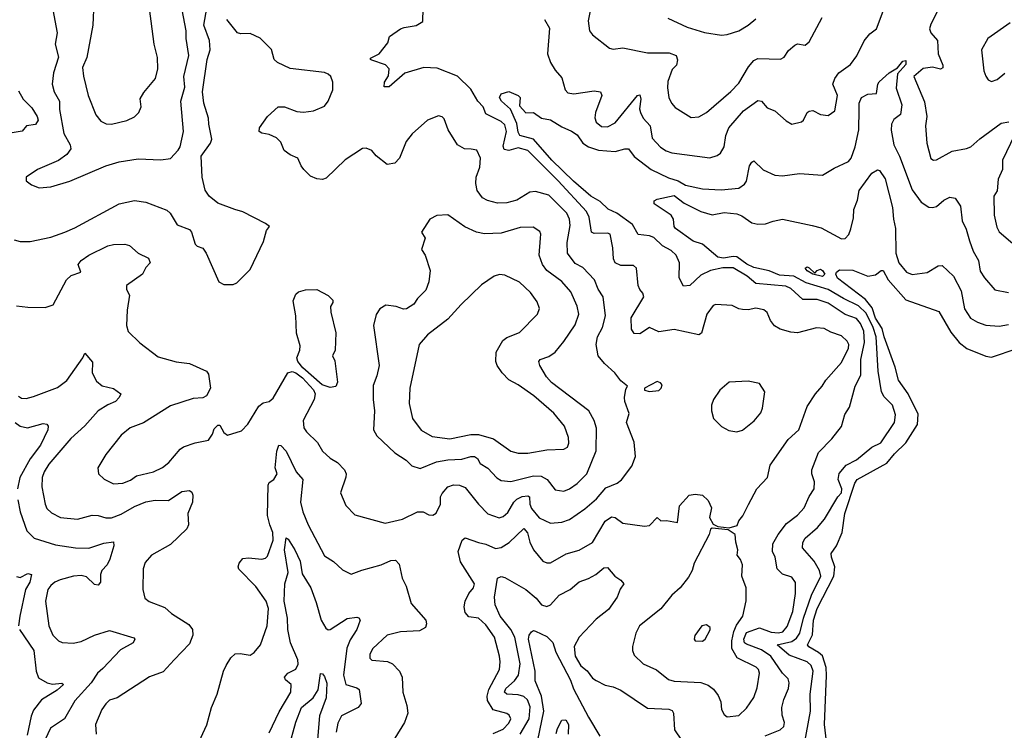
# Model space of a CAD drawing. Extents: x 1678431 to 1860718, y 384618 to 522882.
# Tile 311 of 473: x 1763052 to 1768232, y 492895 to 496634. Entities that reach past the tile are written whole.
import ezdxf

# ---------------------------------------------------------------- set-up
doc = ezdxf.new("R2010")
doc.units = 0

msp = doc.modelspace()

# ---------------------------------------------------------------- linework, layer by layer
at = {"layer": '0CON10XD'}
for points in [[(1763442.2, 496725), (1763436.7, 496605), (1763404.5, 496435), (1763382.2, 496382.2), (1763387.1, 496337.1), (1763411.8, 496235), (1763452.6, 496132.6), (1763479.1, 496099.1), (1763506.4, 496086.4), (1763534.6, 496084.6), (1763615, 496103.5), (1763655, 496122.9), (1763677.8, 496145), (1763691.5, 496175), (1763685, 496218), (1763705, 496251.2), (1763765.5, 496324.5), (1763778.1, 496375), (1763776.5, 496435), (1763758.5, 496505), (1763724.6, 496775)], [(1763023.3, 495475), (1763055, 495466.5), (1763106.8, 495466.8), (1763215, 495490), (1763288.8, 495515), (1763342, 495538), (1763575, 495665.4), (1763655, 495681.8), (1763715, 495673.5), (1763825, 495631.9), (1763842.9, 495615), (1763880, 495555), (1763945, 495530), (1763955.5, 495515), (1763975, 495452.5), (1763985, 495442.5), (1764015, 495431.2), (1764032, 495405), (1764100, 495255), (1764125, 495240), (1764175, 495241.2), (1764195, 495250), (1764265, 495320), (1764335, 495466.2), (1764350, 495525), (1764366.7, 495545), (1764345, 495562), (1764225, 495623.1), (1764183.3, 495635), (1764095, 495667.8), (1764049.4, 495705), (1764027.3, 495737.3), (1764012.1, 495805), (1764006.5, 495915), (1764055.7, 495985), (1764063.3, 496005), (1764046.2, 496085), (1764045.4, 496115), (1764020, 496195), (1764013.2, 496255), (1764038.6, 496425), (1764054.1, 496475), (1764050.7, 496525), (1764021.2, 496605), (1764040.8, 496725)], [(1765627, 493883), (1765705, 493955.7), (1765723.6, 493933.6), (1765735.3, 493885), (1765755, 493844.4), (1765804.6, 493784.6), (1765825, 493775.7), (1765845, 493775.7), (1765926.9, 493823.1), (1765995, 493842.9), (1766065, 493883.1), (1766132.9, 493995), (1766165, 494018.2), (1766185, 494014.5), (1766225, 493984.4), (1766339.5, 493969.5), (1766365, 493973.1), (1766405, 494013.8), (1766425, 493996.2), (1766455, 493998.6), (1766512.5, 493987.5), (1766523.3, 494075), (1766575, 494132.5), (1766605, 494137.5), (1766645, 494132.5), (1766673.6, 494103.6), (1766691.2, 494065), (1766681.2, 494015), (1766700, 493980), (1766725, 493967.5), (1766785, 493960), (1766826.9, 493973.1), (1766835, 493997.5), (1766857, 494023), (1766887.1, 494082.9), (1766930, 494165), (1766985.8, 494225), (1767000.3, 494289.7), (1767095.3, 494424.7), (1767150.5, 494475), (1767195, 494598), (1767238.2, 494665), (1767274.5, 494705), (1767292.6, 494737.4), (1767375, 494830), (1767412, 494905), (1767413.9, 494923.9), (1767405, 494942.9), (1767375, 494970), (1767319.7, 494989.7), (1767285, 495009.4), (1767245, 495012.2), (1767145, 494986.4), (1767109.5, 494989.5), (1767052.5, 495005), (1767022.7, 495022.7), (1767001.9, 495051.9), (1766985, 495093.8), (1766967.6, 495107.6), (1766925, 495116.5), (1766885, 495107.3), (1766855, 495108.2), (1766835, 495111.9), (1766800.3, 495130.3), (1766715, 495135.5), (1766700.7, 495129.3), (1766668, 495085), (1766638.8, 494985), (1766625, 494976.2), (1766494.4, 495004.4), (1766415, 494991.3), (1766365, 495014), (1766315, 494981.1), (1766285, 494982.9), (1766270.4, 495005), (1766269.3, 495065), (1766335.9, 495175.9), (1766331.2, 495195), (1766314.2, 495214.2), (1766306, 495235), (1766296.8, 495326.8), (1766281.2, 495341.2), (1766215, 495340.7), (1766184.6, 495355), (1766175.3, 495375), (1766173.3, 495433.3), (1766158.9, 495505), (1766145, 495511.2), (1766075, 495508.6), (1766060, 495515), (1766047.2, 495595), (1766034.2, 495625), (1765885, 495786.5), (1765724.8, 495944.8), (1765675, 495959.3), (1765625, 495945.5), (1765600.4, 495950.4), (1765595, 495967.5), (1765613.9, 496045), (1765605, 496080), (1765585, 496098.6), (1765505, 496138.5), (1765490, 496175), (1765461.9, 496205), (1765425, 496268.6), (1765355, 496337.2), (1765248, 496378), (1765178, 496382), (1765078.3, 496351.7), (1764995, 496280.8), (1764970, 496280), (1764972, 496305), (1764992.3, 496337.7), (1764996.2, 496375), (1764975.7, 496395.7), (1764905, 496421.2), (1764897.5, 496425), (1764898.3, 496431.7), (1764942.5, 496455), (1764988.3, 496511.7), (1764997.5, 496545), (1765055, 496586.2), (1765075, 496593.3), (1765137, 496603), (1765172.5, 496625), (1765177, 496763)], [(1765813.1, 496635), (1765838.7, 496588.7), (1765829.3, 496455), (1765845, 496409.2), (1765868.5, 496368.5), (1765905, 496328), (1765922.5, 496265), (1765935, 496249.6), (1765966.8, 496243.2), (1766075, 496260.4), (1766107.5, 496255), (1766114.3, 496235), (1766081.5, 496145), (1766077.4, 496117.4), (1766085.6, 496095), (1766112.4, 496072.4), (1766145, 496070.5), (1766185, 496091.5), (1766302.7, 496235), (1766315, 496238.1), (1766320.7, 496215), (1766312.1, 496165), (1766317.3, 496145), (1766332.2, 496115), (1766368.9, 496075), (1766380.2, 496010.2), (1766423.8, 495963.8), (1766453.2, 495943.2), (1766483.4, 495933.4), (1766682.4, 495907.6), (1766720.7, 495919.3), (1766738.3, 495931.7), (1766758.6, 495965), (1766767.7, 496025), (1766783.1, 496065), (1766860.4, 496155), (1766935, 496207.8), (1766955, 496205.7), (1766985, 496170.6), (1767024.4, 496154.4), (1767085, 496102), (1767115, 496084), (1767165, 496095.8), (1767175.6, 496105), (1767194.6, 496145.4), (1767205, 496152.9), (1767225.7, 496155.7), (1767265, 496134.4), (1767305, 496128.9), (1767341.4, 496155), (1767354.5, 496235), (1767330.4, 496295), (1767340, 496325), (1767361.5, 496355), (1767422.7, 496397.3), (1767456.9, 496443.1), (1767495, 496522.9), (1767525, 496558.6), (1767559.4, 496585), (1767616.2, 496735)], [(1767902.9, 496725), (1767845, 496610.8), (1767838.2, 496585), (1767846.5, 496565), (1767880, 496525), (1767884.1, 496455), (1767908.9, 496395), (1767909.4, 496380.6), (1767896.4, 496373.6), (1767855, 496383.8), (1767805, 496377.3), (1767756.7, 496335), (1767812.2, 496202.2), (1767825.5, 496125), (1767817.8, 496075), (1767824.3, 495984.3), (1767845, 495903.3), (1767860, 495895), (1767875, 495896.2), (1767957.9, 495942.1), (1768033.1, 495956.9), (1768055.6, 495965), (1768102.7, 496007.3), (1768215, 496089.4), (1768256.1, 496096.1)], [(1763226.9, 496685), (1763248.5, 496565), (1763237.9, 496505), (1763256.7, 496436.7), (1763228.8, 496355), (1763223.1, 496295), (1763233.9, 496255), (1763260.3, 496205), (1763261.9, 496161.9), (1763283.5, 496035), (1763316.5, 495975), (1763320, 495955), (1763300, 495925), (1763255, 495892.7), (1763144.7, 495845.3), (1763085, 495806), (1763085.9, 495785.9), (1763113.3, 495765), (1763155, 495750), (1763215, 495754.2), (1763315, 495784.2), (1763504.1, 495864.1), (1763575, 495885.5), (1763675, 495901.5), (1763794.2, 495895.8), (1763845, 495903.8), (1763885, 495947.5), (1763895.3, 495965), (1763913.1, 496045), (1763900, 496205), (1763920.5, 496279.5), (1763916.1, 496335), (1763941.7, 496445), (1763927.5, 496535), (1763928.1, 496575), (1763907.1, 496685)], [(1766055, 496690), (1766042.4, 496627.6), (1766050, 496575), (1766065.5, 496555), (1766155, 496484.2), (1766175, 496478.6), (1766225, 496485.4), (1766355, 496459.5), (1766469.8, 496459.8), (1766505.7, 496445), (1766513.2, 496423.2), (1766508.1, 496395), (1766485, 496372.5), (1766461.1, 496308.9), (1766459.5, 496275), (1766467.8, 496225), (1766481.5, 496195), (1766501.1, 496171.1), (1766585, 496120), (1766625, 496123.5), (1766666, 496145), (1766794, 496256), (1766835, 496299.4), (1766885.6, 496385), (1766915, 496420), (1766935, 496429.1), (1767055, 496426), (1767073.2, 496436.8), (1767097.6, 496472.4), (1767129.4, 496500.6), (1767145, 496506.9), (1767185, 496500.6), (1767205, 496518), (1767274.5, 496645)], [(1763035, 495127.8), (1763095, 495121.4), (1763185, 495118.8), (1763227.3, 495132.7), (1763297.5, 495265), (1763322.8, 495287.2), (1763372.5, 495305), (1763359.4, 495345), (1763375, 495366.4), (1763415, 495394.5), (1763515, 495444.5), (1763545, 495451.8), (1763605, 495453.3), (1763630, 495445), (1763675, 495405.8), (1763728.9, 495378.9), (1763738, 495355), (1763715, 495330), (1763697.1, 495295), (1763613.3, 495235), (1763614.2, 495215), (1763629.2, 495185), (1763616.9, 495105), (1763614.4, 495025), (1763622.6, 494992.6), (1763683.2, 494933.2), (1763779.7, 494859.7), (1763875, 494833.6), (1763945, 494825.5), (1764033.7, 494783.7), (1764045, 494768.8), (1764055.4, 494695), (1764033.8, 494655), (1764015, 494644.3), (1763965, 494640.8), (1763845, 494601.4), (1763703, 494513), (1763633.5, 494486.5), (1763585, 494446.9), (1763504.8, 494345.2), (1763463.3, 494275), (1763465.8, 494245), (1763496.9, 494216.9), (1763545, 494191.1), (1763595, 494194.5), (1763635, 494210.5), (1763666.3, 494233.7), (1763755.2, 494254.8), (1763803.2, 494276.8), (1763836.6, 494303.4), (1763896.5, 494373.5), (1763914.1, 494385.9), (1763975, 494407.9), (1764045, 494421.4), (1764066.9, 494453.1), (1764075, 494481.2), (1764095, 494500), (1764105, 494500), (1764125, 494462), (1764145, 494447.1), (1764218.8, 494471.2), (1764252, 494505), (1764309.1, 494600.9), (1764332.7, 494617.3), (1764365, 494624.4), (1764385, 494642.5), (1764463.1, 494775), (1764485, 494782.3), (1764505, 494774.8), (1764540.1, 494750.1), (1764596.9, 494686.9), (1764606.8, 494665), (1764600.8, 494635), (1764543.1, 494525), (1764546.4, 494486.4), (1764560.8, 494465), (1764618.6, 494408.6), (1764645, 494364.3), (1764685, 494326.9), (1764724, 494304), (1764760, 494265), (1764768.6, 494245), (1764767.3, 494227.3), (1764738.8, 494145), (1764767.9, 494077.9), (1764815, 494028.8), (1764975, 493984.4), (1765065, 494005.5), (1765145, 494044.2), (1765174.1, 494044.1), (1765205, 494028.8), (1765225, 494026.2), (1765242.3, 494037.7), (1765265, 494083.8), (1765266.1, 494123.9), (1765275, 494140.8), (1765305, 494175.7), (1765335, 494185.5), (1765365, 494184.4), (1765395, 494172.2), (1765465.3, 494085.3), (1765515, 494034.5), (1765575, 494011.9), (1765595, 494019.4), (1765620.1, 494039.9), (1765651.9, 494095), (1765668.3, 494111.7), (1765695, 494125.2), (1765725, 494128.4), (1765733.6, 494123.6), (1765735.3, 494085), (1765745, 494061.9), (1765785, 494012.3), (1765845, 493984.7), (1765905, 493989.2), (1765945, 494004.6), (1766025, 494060), (1766086.6, 494113.4), (1766135, 494170), (1766195, 494195.6), (1766217.7, 494212.3), (1766272.2, 494285), (1766291.9, 494335), (1766285, 494411.2), (1766244.5, 494515), (1766258.3, 494561.7), (1766235.8, 494625), (1766234.2, 494645.8), (1766240.7, 494689.3), (1766250, 494705), (1766215, 494733.8), (1766182.5, 494775), (1766129.2, 494825), (1766095, 494864.3), (1766084, 494925), (1766091.9, 494965), (1766117.3, 495015), (1766133.1, 495075), (1766121.3, 495175), (1766095.8, 495215.8), (1766075.3, 495265.3), (1766015, 495329.4), (1765975, 495351.1), (1765933.8, 495405), (1765931.8, 495461.8), (1765948.8, 495551.2), (1765944.7, 495585), (1765929.7, 495615), (1765835, 495710.8), (1765765, 495729.1), (1765735, 495726.9), (1765667.5, 495685), (1765615, 495670), (1765565, 495669.2), (1765513.1, 495683.1), (1765487, 495697), (1765458.9, 495735), (1765451.1, 495771.1), (1765453.2, 495805), (1765471.9, 495858.1), (1765475.5, 495905), (1765456.6, 495946.6), (1765427, 495953), (1765392.5, 495955), (1765355, 495976.2), (1765306.2, 496055), (1765285, 496112.5), (1765275, 496123.3), (1765255, 496128.8), (1765196.7, 496105), (1765116.4, 496033.6), (1765085, 495993.3), (1765049.2, 495905), (1765025, 495878.8), (1764985, 495871.2), (1764926.8, 495916.8), (1764905, 495946.2), (1764875, 495957.5), (1764855, 495956.9), (1764765, 495896.9), (1764665, 495799.2), (1764645, 495793.1), (1764615, 495796.5), (1764581.2, 495811.2), (1764547.5, 495845), (1764532.5, 495865), (1764515.9, 495905.9), (1764475, 495923.3), (1764443.3, 495945), (1764425, 495990), (1764402.3, 496012.3), (1764365, 496030), (1764325, 496036), (1764312, 496045), (1764314.3, 496065), (1764355.5, 496125), (1764411.2, 496175), (1764445, 496175.6), (1764510.2, 496150.2), (1764545, 496147.1), (1764597.5, 496155), (1764655, 496178.1), (1764675, 496205.8), (1764698.9, 496265), (1764700, 496305), (1764688, 496335), (1764675, 496348), (1764655, 496355.7), (1764475, 496377.8), (1764408, 496408), (1764390.6, 496425), (1764376.2, 496476.2), (1764316.5, 496536.5), (1764265, 496560.7), (1764215, 496559.6), (1764198, 496565), (1764141.4, 496635)], [(1766462.2, 496642.2), (1766563.8, 496593.8), (1766655, 496566.9), (1766745, 496553.3), (1766773.6, 496556.4), (1766836.2, 496575), (1766885, 496604.4), (1766925, 496638.5)], [(1768262.8, 496617.2), (1768145.5, 496534.5), (1768112.9, 496475), (1768124.4, 496365), (1768135, 496336.7), (1768147.3, 496317.3), (1768165, 496308.8), (1768195, 496319.4), (1768235, 496352)], [(1767492.7, 494995), (1767476.4, 495035), (1767455, 495060.9), (1767395, 495082.5), (1767305, 495142.7), (1767248.1, 495161.9), (1767172.3, 495162.3), (1767109.1, 495219.1), (1767082.3, 495232.3), (1766925.2, 495245.2), (1766879.6, 495285), (1766805, 495328), (1766751.9, 495328.1), (1766686, 495314), (1766635, 495288.9), (1766577.1, 495235), (1766545, 495231.2), (1766520.9, 495275), (1766523.8, 495355), (1766505.5, 495395.5), (1766478.7, 495418.7), (1766433.3, 495443.3), (1766387.7, 495487.7), (1766365, 495496.4), (1766305, 495502.9), (1766276.5, 495556.5), (1766194.4, 495615), (1766147.6, 495637.6), (1766106.4, 495676.4), (1766057.3, 495705), (1765965, 495783.7), (1765851.2, 495895), (1765755.8, 496005.8), (1765683.5, 496025), (1765675, 496042), (1765668.3, 496088.3), (1765633.9, 496163.9), (1765587.1, 496205), (1765577.1, 496225), (1765585, 496244.2), (1765625, 496256.7), (1765675, 496235.7), (1765684.3, 496224.3), (1765680.9, 496180.9), (1765715, 496143.8), (1765755, 496146.2), (1765796.7, 496115), (1765845, 496107.5), (1765905, 496069.4), (1765955, 496047.5), (1765985, 496028.1), (1766014.7, 495984.7), (1766044, 495964), (1766097.4, 495947.4), (1766185, 495940.8), (1766235.5, 495954.5), (1766255, 495954.3), (1766284.8, 495914.8), (1766375, 495845.7), (1766465, 495801.4), (1766515.9, 495785.9), (1766555, 495762.7), (1766645, 495744.1), (1766741.9, 495738.1), (1766835, 495747.5), (1766865, 495768.9), (1766876.4, 495785), (1766891.9, 495865), (1766903.8, 495885), (1766915, 495891.2), (1766963.5, 495843.5), (1767025, 495815.5), (1767065, 495812.9), (1767155, 495824), (1767275, 495815.7), (1767336.7, 495853.3), (1767411.7, 495888.3), (1767427.1, 495905), (1767447.8, 495965), (1767467.5, 496055), (1767469.1, 496160.9), (1767468.9, 496195), (1767480.5, 496225), (1767515, 496241.2), (1767560, 496245), (1767566.1, 496293.9), (1767573.6, 496306.4), (1767626.6, 496353.4), (1767669.8, 496380.2), (1767698.1, 496415), (1767715, 496420), (1767715, 496398.6), (1767671.2, 496348.8), (1767663.9, 496273.9), (1767694, 496185), (1767685.4, 496135), (1767651.2, 496108.8), (1767638.9, 496085), (1767637.4, 496052.6), (1767650.5, 495975), (1767681.1, 495915), (1767748.1, 495738.1), (1767794.1, 495674.1), (1767835, 495647.1), (1767855, 495645.7), (1767875, 495651.4), (1767914.3, 495685), (1767945, 495700), (1767974.3, 495694.3), (1768002.7, 495652.7), (1768011.2, 495575), (1768031.3, 495531.3), (1768049.5, 495469.5), (1768069.2, 495415), (1768096.7, 495366.7), (1768105, 495311.2), (1768127.8, 495275), (1768182.6, 495212.6), (1768255, 495198.9)], [(1763045, 496259.4), (1763070.6, 496215), (1763115, 496170), (1763144.3, 496124.3), (1763148.5, 496105), (1763135, 496082.1), (1763086.7, 496075), (1763065, 496048), (1762969.2, 496030.8)], [(1768286.4, 496026.4), (1768222.5, 495895), (1768222.5, 495845), (1768200, 495795), (1768195, 495732.5), (1768177.5, 495705), (1768179.1, 495605), (1768192.3, 495542.3), (1768205, 495518.1), (1768325, 495415.6)], [(1767179.3, 492815), (1767213.2, 492995), (1767211.2, 493085), (1767226.2, 493206.2), (1767216.8, 493235), (1767194.8, 493254.8), (1767099.9, 493289.9), (1767036.7, 493345), (1767115, 493362.1), (1767139.8, 493380.2), (1767156.5, 493405), (1767175.2, 493485.2), (1767218.1, 493605), (1767266.1, 493705), (1767260.3, 493735), (1767232.1, 493785), (1767171.1, 493855), (1767172.5, 493882.5), (1767184.5, 493905), (1767249, 493961), (1767285.4, 494005), (1767356.3, 494123.7), (1767375.9, 494145), (1767378.3, 494165), (1767358.9, 494215), (1767364.2, 494245.8), (1767399.8, 494290.2), (1767455, 494317.5), (1767535.9, 494384.1), (1767581.8, 494408.2), (1767655.3, 494514.7), (1767660.4, 494555), (1767644.5, 494605), (1767600.1, 494650.1), (1767585.8, 494675.8), (1767568.6, 494785), (1767557.9, 494965), (1767542, 495015), (1767505, 495089.6), (1767465, 495128.5), (1767386.1, 495166.1), (1767305, 495214.8), (1767190.3, 495249.7), (1767125, 495284.1), (1767049.7, 495289.7), (1766995, 495312.6), (1766915, 495329.6), (1766877.1, 495347.1), (1766825, 495385.2), (1766805, 495388.5), (1766755, 495378.8), (1766724.2, 495385), (1766645, 495452.5), (1766595, 495469.1), (1766502, 495535), (1766495.8, 495545), (1766492, 495585), (1766480, 495605), (1766390, 495665), (1766389.3, 495680.7), (1766405, 495690), (1766495, 495708.9), (1766547.8, 495667.8), (1766635, 495624.6), (1766695, 495607.1), (1766758.7, 495618.7), (1766825, 495612), (1766851.5, 495601.5), (1766904.4, 495564.4), (1766935, 495557.7), (1766975, 495558.9), (1767016.2, 495573.8), (1767065, 495584), (1767220.6, 495550.6), (1767268.2, 495538.2), (1767375, 495480.8), (1767395, 495482), (1767415, 495503.3), (1767425, 495533.3), (1767439.4, 495590.6), (1767440.5, 495635), (1767460.6, 495685), (1767468.9, 495735), (1767535, 495825.7), (1767565, 495844), (1767575, 495840.8), (1767605, 495796.7), (1767644.1, 495645), (1767648.7, 495585), (1767660.7, 495535), (1767661.7, 495405), (1767676.8, 495355), (1767717.5, 495305), (1767747.5, 495292.5), (1767826.3, 495303.7), (1767885, 495339.2), (1767905, 495340.8), (1767965, 495284.4), (1768005, 495207.5), (1768022.1, 495112.1), (1768053.7, 495063.6), (1768091.4, 495041.4), (1768135, 495027.3), (1768205, 495020.7), (1768255, 495029.2)], [(1765915, 494153.5), (1765945, 494165.5), (1765985, 494192.7), (1766035.3, 494245), (1766084.7, 494365), (1766087.1, 494485), (1766074.6, 494525), (1766045.8, 494575.7), (1765850, 494725), (1765823.3, 494755), (1765788.8, 494815), (1765783.8, 494835), (1765790, 494845), (1765835, 494861.9), (1765870, 494885), (1765915, 494940.8), (1765975, 495028.6), (1765993.6, 495085), (1765985.6, 495125.6), (1765951.4, 495201.4), (1765905, 495256.2), (1765825, 495314.6), (1765801.8, 495345), (1765785.5, 495395), (1765791.8, 495485), (1765794.4, 495505), (1765788.9, 495518.9), (1765752.5, 495542.5), (1765685, 495540.4), (1765585, 495510), (1765497.3, 495507.3), (1765455, 495515.9), (1765393.5, 495543.5), (1765305, 495607.1), (1765245.8, 495604.2), (1765208.8, 495585), (1765165.8, 495515), (1765185.8, 495485), (1765165.8, 495425), (1765184.3, 495394.3), (1765211.1, 495315), (1765204.2, 495254.2), (1765189.4, 495210.6), (1765145, 495167.1), (1765125, 495137.1), (1765086.7, 495113.3), (1765071.4, 495111.4), (1765032.5, 495125), (1764978.3, 495131.7), (1764946.8, 495113.2), (1764926.8, 495083.2), (1764912.5, 495025), (1764942.7, 494815), (1764930.4, 494759.6), (1764911.4, 494708.6), (1764910.8, 494635), (1764919.4, 494575), (1764913.8, 494475), (1764931.1, 494445), (1765024.8, 494354.8), (1765085.7, 494315.7), (1765115.8, 494285.8), (1765158.3, 494271.7), (1765245, 494306.7), (1765305, 494317.5), (1765378.8, 494321.2), (1765425, 494335.3), (1765445, 494335.3), (1765459.6, 494325), (1765475, 494298.9), (1765515, 494273.5), (1765562.8, 494222.8), (1765585, 494209.5), (1765635, 494204), (1765755, 494232.9), (1765795, 494231.6), (1765826.9, 494215), (1765869.2, 494159.2), (1765915, 494153.5)], [(1767275, 495282.5), (1767225, 495294.2), (1767195, 495312.5), (1767185, 495326.7), (1767195, 495332.9), (1767205, 495328.6), (1767235, 495300), (1767248, 495315), (1767265, 495320.6), (1767275.7, 495315), (1767287.5, 495295), (1767275, 495282.5)], [(1765725, 494353.3), (1765825, 494370.8), (1765915, 494374.5), (1765934.6, 494385.4), (1765941.8, 494405), (1765939.1, 494435), (1765917.5, 494495), (1765862.7, 494562.7), (1765756.7, 494655), (1765675, 494711.8), (1765625, 494738.7), (1765591.1, 494775), (1765564.1, 494815), (1765557.6, 494835), (1765559.3, 494885), (1765593.3, 494945), (1765615, 494960.9), (1765681.5, 494988.5), (1765776.9, 495085), (1765786.5, 495115), (1765775, 495150), (1765739.1, 495199.1), (1765682.3, 495252.3), (1765605, 495289.2), (1765576.1, 495293.9), (1765547.5, 495285), (1765480.9, 495239.1), (1765374.3, 495135), (1765305, 495058.9), (1765196.9, 494975), (1765153.3, 494925), (1765103.6, 494695), (1765101.1, 494615), (1765118.5, 494535), (1765164.1, 494474.1), (1765221.1, 494441.1), (1765315, 494428.7), (1765425, 494451.5), (1765465, 494451.6), (1765545, 494429.2), (1765635, 494363.8), (1765675, 494353.8), (1765725, 494353.3)], [(1767296.9, 492835), (1767286.6, 492925), (1767296.8, 493183.2), (1767295.9, 493225), (1767275.7, 493285.7), (1767255, 493304.8), (1767203.3, 493333.3), (1767196.5, 493345), (1767222.3, 493397.7), (1767228, 493475), (1767247.1, 493535), (1767335.6, 493705), (1767341.2, 493755), (1767322.5, 493805), (1767321.1, 493825), (1767349.7, 493865), (1767378.8, 493935), (1767393.4, 494035), (1767445.2, 494195), (1767458.2, 494215), (1767615, 494300.8), (1767655, 494350.2), (1767713.4, 494406.6), (1767776.3, 494503.7), (1767778.3, 494558.3), (1767725.6, 494665), (1767676.3, 494736.3), (1767658.8, 494805), (1767599.7, 494965), (1767589.4, 495009.4), (1767555, 495064), (1767537.6, 495117.6), (1767502.2, 495162.2), (1767354.2, 495274.2), (1767346.7, 495295), (1767349.4, 495305), (1767365, 495317.3), (1767435, 495316.6), (1767515, 495284.2), (1767555, 495290.6), (1767585, 495314.2), (1767595, 495314.2), (1767620.5, 495265), (1767715, 495159.4), (1767888.4, 495098.4), (1767950.4, 494990.4), (1767994.7, 494935), (1768034.3, 494904.3), (1768135, 494862.5), (1768165, 494858.7), (1768435, 494949.6)], [(1764685, 494698.5), (1764643, 494713), (1764541.2, 494801.2), (1764515.3, 494835), (1764510.7, 494855), (1764526.2, 494895), (1764528.1, 494918.1), (1764508.6, 494985), (1764504.4, 495075), (1764491.2, 495155), (1764505, 495190), (1764518.3, 495201.7), (1764555, 495212.5), (1764615, 495213.3), (1764675, 495183.3), (1764698.8, 495158.8), (1764698.8, 495145), (1764687.5, 495125), (1764688, 495095), (1764715.3, 494985.3), (1764711.4, 494895), (1764697.5, 494865), (1764709.3, 494839.3), (1764724, 494726), (1764715, 494703.8), (1764685, 494698.5)], [(1766974.6, 492865.4), (1767052.4, 492897.6), (1767072.5, 492915), (1767075.6, 492935), (1767063.7, 492973.7), (1767062.5, 493015), (1767072.6, 493057.4), (1767096.2, 493115), (1767101.1, 493145), (1767095.6, 493165), (1767065, 493195.5), (1767003.1, 493285), (1766955, 493318.1), (1766875, 493347.4), (1766865.8, 493355.8), (1766862.4, 493375), (1766875, 493409.4), (1766945, 493433), (1767005, 493410.6), (1767045, 493407.5), (1767067, 493413), (1767089.6, 493440.4), (1767120.2, 493520.2), (1767134.1, 493615), (1767133.1, 493673.1), (1767115, 493700), (1767065, 493715.8), (1767037.8, 493745), (1767027.5, 493805), (1767012.9, 493835), (1767014.6, 493875), (1767042.7, 493925), (1767086.8, 493983.2), (1767145, 494026.2), (1767178.8, 494065), (1767205.4, 494124.6), (1767232.1, 494165), (1767232.8, 494202.8), (1767220, 494245), (1767220, 494265), (1767254.2, 494355.8), (1767325, 494428.9), (1767376, 494494), (1767392.8, 494557.2), (1767417.5, 494595), (1767447.8, 494705), (1767476.6, 494763.4), (1767478.2, 494845), (1767496.1, 494936.1), (1767492.7, 494995)], [(1763045, 494652.5), (1763062, 494642), (1763085, 494640), (1763125, 494651.2), (1763251.2, 494698.8), (1763299.5, 494735), (1763384, 494855), (1763395, 494880), (1763435, 494832.5), (1763433.5, 494775), (1763455, 494731.5), (1763485, 494707.9), (1763545, 494693.5), (1763583.8, 494665), (1763575.8, 494645), (1763555.7, 494625), (1763515, 494607.5), (1763464.7, 494575.3), (1763395, 494496.9), (1763320.4, 494429.6), (1763205, 494295.5), (1763179.6, 494255), (1763170.4, 494225), (1763168.8, 494175), (1763186.5, 494085), (1763195, 494062.5), (1763219.5, 494039.5), (1763266.7, 494015), (1763355, 494005.3), (1763432.5, 494027.5), (1763465, 494025.4), (1763505, 494012.3), (1763535, 494013.3), (1763585, 494031.8), (1763655, 494073.1), (1763715, 494096.2), (1763763.8, 494106.2), (1763835, 494104.4), (1763905, 494150.5), (1763945, 494156.2), (1763957, 494147), (1763962.3, 494132.3), (1763960.6, 494095), (1763935.6, 494035), (1763939.5, 493975), (1763931.5, 493955), (1763845, 493871.5), (1763744.5, 493815.5), (1763711.7, 493778.3), (1763701.4, 493745), (1763700, 493635), (1763709.7, 493589.7), (1763732.7, 493572.7), (1763815, 493540), (1763849.8, 493509.8), (1763941.7, 493451.7), (1763961.2, 493425), (1763962, 493395), (1763945, 493349.2), (1763864.6, 493265.4), (1763807.2, 493202.8), (1763735, 493175.6), (1763565, 493066), (1763525, 493052.5), (1763505, 493034.2), (1763484.5, 493005), (1763450.9, 492925), (1763454.3, 492875)], [(1766365, 494677.5), (1766415, 494682.5), (1766427.5, 494695), (1766431.7, 494711.7), (1766423, 494723), (1766405, 494730), (1766340, 494695), (1766340, 494685), (1766365, 494677.5)], [(1766825, 494465.8), (1766855, 494474.2), (1766916.1, 494523.9), (1766950.6, 494565), (1766959.7, 494590.3), (1766972.5, 494675), (1766945, 494718.8), (1766885, 494732), (1766785, 494725.7), (1766735, 494683.8), (1766702.5, 494635), (1766692, 494605), (1766692, 494575), (1766702, 494535), (1766743.6, 494493.6), (1766782.4, 494472.4), (1766825, 494465.8)], [(1763027.6, 494515), (1763054.2, 494494.2), (1763093.1, 494486.9), (1763175, 494509.1), (1763195.3, 494505.3), (1763201.1, 494495), (1763199.4, 494475), (1763160.9, 494395), (1763107.4, 494322.6), (1763052.4, 494225), (1763039.7, 494165)], [(1763945.7, 492725), (1764035.9, 492924.1), (1764061.5, 493015), (1764090.6, 493085), (1764124, 493205), (1764138, 493235), (1764163.2, 493276.8), (1764185, 493296.2), (1764211.7, 493298.3), (1764265, 493290), (1764285, 493304), (1764319.4, 493345), (1764353.3, 493445), (1764360, 493535), (1764348.6, 493575), (1764295, 493651.5), (1764205, 493742.9), (1764200.9, 493755), (1764205.6, 493775), (1764225, 493799.2), (1764255, 493802.1), (1764325, 493795.4), (1764345, 493800.9), (1764355, 493810.6), (1764384.7, 493895.3), (1764382.8, 493935), (1764367.3, 493975), (1764355.2, 494025), (1764358.9, 494185), (1764365, 494199.2), (1764388.8, 494215), (1764406.4, 494243.6), (1764396, 494275), (1764403.8, 494363.8), (1764414.6, 494395), (1764425, 494393.8), (1764453.9, 494363.9), (1764506.1, 494255), (1764541.8, 494215), (1764529.2, 494095), (1764541.8, 494045), (1764569.6, 493975), (1764655, 493812.5), (1764703.4, 493783.4), (1764749.3, 493739.3), (1764795, 493716.2), (1764852, 493738), (1764953.3, 493765), (1765005, 493788.9), (1765029.7, 493789.7), (1765048.8, 493768.8), (1765063.6, 493695), (1765085, 493653.8), (1765111.4, 493561.4), (1765188, 493475), (1765192, 493455), (1765186.7, 493435), (1765155, 493418.8), (1765055, 493412.5), (1764985, 493395.4), (1764909.4, 493325), (1764893.5, 493295), (1764894.4, 493275), (1764905, 493264.4), (1764986.6, 493256.6), (1765013.6, 493243.6), (1765050.8, 493205), (1765064.3, 493175), (1765066.9, 493095), (1765089.4, 493025), (1765093.1, 492985), (1765077.1, 492935), (1765025, 492852.5)], [(1763042.4, 494107.6), (1763054.2, 494045), (1763090, 493945), (1763127.1, 493905), (1763240.6, 493870.6), (1763345, 493855.4), (1763415, 493852.9), (1763495, 493879.6), (1763545, 493886), (1763547.1, 493865), (1763526.2, 493795), (1763511.2, 493765), (1763484.4, 493735), (1763477.5, 493715), (1763476.7, 493673.3), (1763465, 493658.1), (1763445, 493661.9), (1763402.8, 493702.8), (1763375, 493708.8), (1763335, 493705.3), (1763265, 493687.2), (1763235.7, 493675), (1763215, 493656.5), (1763200.4, 493635), (1763187.1, 493575), (1763204.7, 493444.7), (1763226.9, 493395), (1763255, 493365.8), (1763275, 493357.1), (1763332.7, 493352.7), (1763375, 493361.9), (1763445, 493395.5), (1763525, 493420.5), (1763651.8, 493381.8), (1763657.8, 493375), (1763648.9, 493355), (1763582, 493318), (1763489.7, 493220.3), (1763461.5, 493195), (1763427.2, 493145), (1763341.1, 493048.9), (1763287.8, 492955), (1763213.5, 492906.5), (1763156.5, 492783.5)], [(1766775, 492966), (1766835, 492973.3), (1766875, 493011.9), (1766915, 493067.5), (1766931.5, 493118.5), (1766944.6, 493195), (1766938.8, 493215), (1766927.4, 493227.4), (1766826.7, 493276.7), (1766798.6, 493325), (1766798.3, 493365), (1766809, 493415), (1766822.6, 493447.4), (1766856.2, 493495), (1766874.5, 493575.5), (1766873.5, 493645), (1766850.9, 493705), (1766855.4, 493765), (1766845, 493793.8), (1766827, 493817), (1766830, 493845), (1766818.9, 493885), (1766816.2, 493925), (1766779.3, 493949.3), (1766695, 493957.5), (1766687, 493953), (1766678.8, 493925), (1766600, 493775), (1766589.4, 493735), (1766570.2, 493699.8), (1766526.3, 493643.6), (1766483.1, 493605), (1766425, 493534.3), (1766312.7, 493445), (1766293.8, 493405), (1766276.4, 493335), (1766275.6, 493315), (1766285, 493290), (1766332.5, 493245), (1766403.1, 493213.1), (1766465, 493162.5), (1766495, 493153.9), (1766635.4, 493145.4), (1766675, 493131.5), (1766701.9, 493111.9), (1766727.6, 493077.6), (1766740, 493045), (1766743.7, 493003.7), (1766757.9, 492977.9), (1766775, 492966)], [(1764365, 492881.9), (1764417.7, 492992.3), (1764478.5, 493095), (1764480.5, 493135), (1764449.8, 493159.8), (1764444.4, 493175), (1764462.1, 493195), (1764505, 493216.2), (1764516.9, 493243.1), (1764514.8, 493265), (1764477, 493355), (1764463.2, 493425), (1764461.4, 493485), (1764442.4, 493575), (1764446.9, 493665), (1764463.5, 493725), (1764445.7, 493845), (1764453, 493907), (1764465, 493900), (1764499.5, 493845), (1764526.6, 493785), (1764538.3, 493718.3), (1764584.2, 493645), (1764612.4, 493567.6), (1764638.4, 493475), (1764662.6, 493432.6), (1764673.9, 493423.9), (1764685, 493425.5), (1764775, 493482.9), (1764825, 493490), (1764836.2, 493486.2), (1764842.5, 493475), (1764825.6, 493425), (1764790, 493370), (1764773.1, 493326.9), (1764755.3, 493185), (1764766.9, 493135), (1764825, 493118.8), (1764838.6, 493108.6), (1764847.9, 493035), (1764831.9, 493015), (1764745, 492970), (1764725, 492932), (1764716.9, 492885)], [(1765542.8, 492877.2), (1765595, 492900), (1765625, 492931.9), (1765635.4, 492955.4), (1765627.1, 492975), (1765615, 492983.3), (1765543.1, 493003.1), (1765512.3, 493052.3), (1765510.8, 493075), (1765520.1, 493109.9), (1765576.8, 493215), (1765580.3, 493255), (1765575.9, 493285), (1765549.1, 493385), (1765505, 493449.5), (1765465, 493485.5), (1765415, 493491.4), (1765395, 493513.8), (1765389.6, 493545), (1765395.9, 493574.1), (1765415.3, 493614.7), (1765440, 493645), (1765444.6, 493665), (1765371.7, 493781.7), (1765359.1, 493835), (1765379.2, 493895), (1765395, 493907.9), (1765465, 493882.3), (1765505, 493874.6), (1765555, 493850.8), (1765585, 493856.1), (1765627, 493883)], [(1763035, 493704.6), (1763055, 493699.1), (1763095, 493720), (1763114.1, 493714.1), (1763105.3, 493675), (1763082.7, 493635), (1763053.2, 493495), (1763046.2, 493445)], [(1765685, 492874.6), (1765733, 492955), (1765738, 493018), (1765724.2, 493054.2), (1765705, 493072.7), (1765675, 493081.9), (1765614.8, 493084.8), (1765601.8, 493095), (1765610.3, 493115), (1765654.8, 493155), (1765676, 493184), (1765685.6, 493245), (1765656.5, 493385), (1765635.2, 493425), (1765580.2, 493495), (1765553, 493555), (1765550.6, 493595), (1765566.5, 493695), (1765585, 493704.6), (1765605, 493699.1), (1765715, 493636.2), (1765769.1, 493589.1), (1765797.8, 493555), (1765825, 493545.5), (1765844.6, 493555.4), (1765890.6, 493605), (1765948.9, 493635), (1765995, 493675.5), (1766045, 493692.9), (1766083.3, 493715), (1766125, 493749.4), (1766145, 493752), (1766183.1, 493705), (1766215.3, 493685.3), (1766230.8, 493665), (1766211.8, 493638.2), (1766196.2, 493595), (1766149.9, 493530.1), (1766085, 493480), (1765994.7, 493385), (1765968.8, 493335), (1765973.9, 493285), (1766005, 493233.6), (1766037.7, 493207.7), (1766065, 493169.5), (1766085, 493156.2), (1766132.3, 493132.3), (1766173.8, 493123.8), (1766213.8, 493105), (1766355, 493011.5), (1766466.6, 493006.6), (1766485, 492998.8), (1766491.4, 492985), (1766496.6, 492896.6), (1766533, 492843)], [(1763050, 493425), (1763125.3, 493315), (1763138.2, 493205), (1763151.1, 493171.1), (1763196.3, 493143.7), (1763225, 493137.3), (1763272.9, 493142.9), (1763281.4, 493135), (1763249.5, 493105), (1763166.9, 493055), (1763125, 493001.4), (1763111.6, 492968.4), (1763090.7, 492869.3)], [(1765777.8, 492842.2), (1765809.7, 492995), (1765797.1, 493075), (1765764.7, 493154.7), (1765764, 493205), (1765728.5, 493375), (1765732.5, 493395), (1765745, 493413.3), (1765755, 493419.1), (1765765, 493416.6), (1765825, 493388.4), (1765857.1, 493357.1), (1765873.5, 493305), (1765949, 493159), (1765965, 493112.5), (1766044.4, 492964.4), (1766105, 492863.3)], [(1766645, 493364.3), (1766658, 493375), (1766685, 493422.5), (1766684, 493435), (1766665, 493450), (1766641.2, 493445), (1766603.9, 493393.9), (1766600, 493375), (1766606.2, 493366.2), (1766645, 493364.3)], [(1764468.4, 492805), (1764505, 492936.7), (1764535, 493014.7), (1764595.7, 493065), (1764621.5, 493108.5), (1764635, 493193.3), (1764645, 493191.2), (1764655, 493178), (1764667.3, 493142.7), (1764663.8, 493065), (1764629.9, 492970.1), (1764617.3, 492825)], [(1765875, 492877.5), (1765882.2, 492905), (1765905, 492947.5), (1765925, 492950), (1765940, 492925), (1765937.8, 492875)]]:
    msp.add_lwpolyline(points, dxfattribs=at)

doc.saveas('drawing.dxf')
